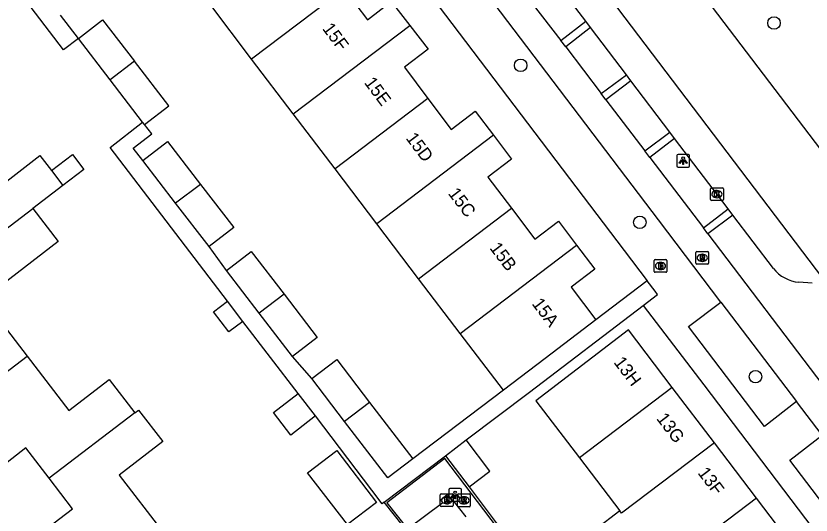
# Model space of a CAD drawing. Extents: x 160026 to 161302, y 384757 to 385701.
# Drawn here: x 160308 to 160370.3, y 385602 to 385641.1 of the extents above; entities that cross this region are included whole.
import ezdxf

# ---------------------------------------------------------------- set-up
doc = ezdxf.new("R2010")
doc.units = 0
for name, color, linetype in [('IMGEO_Boom', 7, 'Continuous'), ('IMGEO_Brandkraan', 7, 'Continuous'), ('IMGEO_Fietspad_gesloten', 7, 'Continuous'), ('IMGEO_Kolk', 7, 'Continuous'), ('IMGEO_Lichtpunt', 7, 'Continuous'), ('IMGEO_Pand', 7, 'Continuous'), ('IMGEO_Pand_nummerreeks', 7, 'Continuous'), ('IMGEO_Parkeervlak_open', 7, 'Continuous'), ('IMGEO_Rijbaan_lokaal_gesloten', 7, 'Continuous'), ('IMGEO_Rijbaan_lokaal_open', 7, 'Continuous'), ('IMGEO_Rioolput', 7, 'Continuous'), ('IMGEO_Voetpad_halfverhard', 7, 'Continuous'), ('IMGEO_Voetpad_open', 7, 'Continuous')]:
    doc.layers.add(name, color=color, linetype=linetype)

msp = doc.modelspace()

# ---------------------------------------------------------------- linework, layer by layer
at = {"layer": 'IMGEO_Boom'}
for centre in [(160367.357, 385640.523), (160347.525, 385637.207), (160356.851, 385624.926), (160365.91, 385612.837)]:
    msp.add_circle(centre, 0.489, dxfattribs=at)
at = {"layer": 'IMGEO_Brandkraan'}
for p, q in [((160357.97, 385621.086), (160357.97, 385621.938)), ((160358.045, 385622.012), (160358.897, 385622.012)), ((160358.458, 385621.792), (160358.483, 385621.792)), ((160358.971, 385621.938), (160358.971, 385621.086)), ((160358.897, 385621.012), (160358.045, 385621.012)), ((160358.481, 385621.232), (160358.456, 385621.232))]:
    msp.add_line(p, q, dxfattribs=at)
for points in [[(160357.97, 385621.086), (160357.97, 385621.938)], [(160358.045, 385622.012), (160358.897, 385622.012)], [(160358.318, 385621.712), (160358.318, 385621.312), (160358.531, 385621.312)], [(160358.549, 385621.712), (160358.318, 385621.712)], [(160358.497, 385621.631), (160358.443, 385621.631), (160358.443, 385621.555)], [(160358.443, 385621.555), (160358.496, 385621.555)], [(160358.505, 385621.479), (160358.443, 385621.479), (160358.443, 385621.398)], [(160358.971, 385621.938), (160358.971, 385621.086)], [(160358.897, 385621.012), (160358.045, 385621.012)], [(160358.443, 385621.398), (160358.505, 385621.398)]]:
    msp.add_lwpolyline(points, dxfattribs=at)
for centre, radius, start, end in [((160358.047, 385621.936), 0.0765, 91.55205, 178.44795), ((160358.047, 385621.936), 0.0765, 91.55205, 178.44795), ((160358.498, 385621.593), 0.0379, 267.82845, 90.93552), ((160358.506, 385621.438), 0.0404, 269.87594, 90.50774), ((160358.553, 385621.567), 0.145, 59.4692, 91.53667), ((160358.578, 385621.614), 0.0922, 285.51372, 58.15012), ((160358.583, 385621.422), 0.105, 301.31148, 78.98903), ((160358.895, 385621.936), 0.0765, 1.55205, 88.44795), ((160358.895, 385621.936), 0.0765, 1.55205, 88.44795), ((160358.047, 385621.088), 0.0765, 181.55205, 268.44795), ((160358.047, 385621.088), 0.0765, 181.55205, 268.44795), ((160358.537, 385621.563), 0.251, 268.66757, 293.53466), ((160358.895, 385621.088), 0.0765, 271.55205, 358.44795), ((160358.895, 385621.088), 0.0765, 271.55205, 358.44795)]:
    msp.add_arc(centre, radius, start, end, dxfattribs=at)
for centre, major_axis, ratio, start_param, end_param in [((160358.457, 385621.512), (-0.387, 0.002), 0.722429, 4.712389, 7.853982), ((160358.482, 385621.512), (-0.39, 0.002), 0.717154, 1.570796, 4.712389)]:
    msp.add_ellipse(centre, major_axis=major_axis, ratio=ratio, start_param=start_param, end_param=end_param, dxfattribs=at)
at = {"layer": 'IMGEO_Fietspad_gesloten'}
for points in [[(160363.199, 385618.683), (160358.311, 385625.118), (160310.506, 385688.113)], [(160347.622, 385643.128), (160350.677, 385639.157)], [(160351.05, 385638.664), (160350.677, 385639.157)], [(160351.05, 385638.664), (160353.821, 385635.01)], [(160354.188, 385634.522), (160353.821, 385635.01)], [(160354.188, 385634.522), (160357.241, 385630.511)], [(160357.629, 385629.998), (160357.241, 385630.511)], [(160357.629, 385629.998), (160361.83, 385624.502)], [(160362.174, 385624.024), (160361.83, 385624.502)], [(160362.174, 385624.024), (160371.178, 385612.186)], [(160363.199, 385618.683), (160369.121, 385610.887)], [(160371.114, 385608.263), (160369.121, 385610.887)]]:
    msp.add_lwpolyline(points, dxfattribs=at)
at = {"layer": 'IMGEO_Kolk'}
for p, q in [((160362.388, 385626.706), (160362.388, 385627.558)), ((160362.463, 385627.632), (160363.315, 385627.632)), ((160362.876, 385627.412), (160362.901, 385627.412)), ((160363.389, 385627.558), (160363.389, 385626.706)), ((160363.315, 385626.632), (160362.463, 385626.632)), ((160362.899, 385626.852), (160362.874, 385626.852))]:
    msp.add_line(p, q, dxfattribs=at)
for points in [[(160362.388, 385626.706), (160362.388, 385627.558)], [(160362.463, 385627.632), (160363.315, 385627.632)], [(160362.709, 385627.332), (160362.832, 385627.332), (160362.832, 385627.181), (160362.962, 385627.332), (160363.126, 385627.332), (160362.98, 385627.181), (160363.133, 385626.932), (160362.981, 385626.932), (160362.896, 385627.096), (160362.832, 385627.029), (160362.832, 385626.932), (160362.709, 385626.932), (160362.709, 385627.332)], [(160363.389, 385627.558), (160363.389, 385626.706)], [(160363.315, 385626.632), (160362.463, 385626.632)]]:
    msp.add_lwpolyline(points, dxfattribs=at)
for centre, start, end in [((160362.465, 385627.556), 91.55205, 178.44795), ((160362.465, 385627.556), 91.55205, 178.44795), ((160363.313, 385627.556), 1.55205, 88.44795), ((160363.313, 385627.556), 1.55205, 88.44795), ((160362.465, 385626.708), 181.55205, 268.44795), ((160362.465, 385626.708), 181.55205, 268.44795), ((160363.313, 385626.708), 271.55205, 358.44795), ((160363.313, 385626.708), 271.55205, 358.44795)]:
    msp.add_arc(centre, 0.0765, start, end, dxfattribs=at)
for centre, major_axis, ratio, start_param, end_param in [((160362.875, 385627.132), (-0.387, 0.002), 0.722429, 4.712389, 7.853982), ((160362.9, 385627.132), (-0.39, 0.002), 0.717154, 1.570796, 4.712389)]:
    msp.add_ellipse(centre, major_axis=major_axis, ratio=ratio, start_param=start_param, end_param=end_param, dxfattribs=at)
at = {"layer": 'IMGEO_Lichtpunt'}
for p, q in [((160360.65, 385630.24), (160359.842, 385630.24)), ((160360.65, 385630.24), (160359.842, 385630.24)), ((160359.748, 385630.145), (160359.748, 385629.338)), ((160359.748, 385630.145), (160359.748, 385629.338)), ((160360.744, 385629.338), (160360.744, 385630.145)), ((160360.744, 385629.338), (160360.744, 385630.145)), ((160359.842, 385629.244), (160360.65, 385629.244)), ((160359.842, 385629.244), (160360.65, 385629.244)), ((160342.796, 385604.082), (160341.988, 385604.082)), ((160342.796, 385604.082), (160341.988, 385604.082)), ((160341.894, 385603.987), (160341.894, 385603.18)), ((160341.894, 385603.987), (160341.894, 385603.18)), ((160342.89, 385603.18), (160342.89, 385603.987)), ((160342.89, 385603.18), (160342.89, 385603.987)), ((160341.988, 385603.086), (160342.796, 385603.086)), ((160341.988, 385603.086), (160342.796, 385603.086))]:
    msp.add_line(p, q, dxfattribs=at)
for points in [[(160360.122, 385629.809), (160360.161, 385629.781), (160359.973, 385629.519), (160359.935, 385629.546), (160360.122, 385629.809)], [(160360.224, 385629.761), (160360.271, 385629.761), (160360.271, 385629.439), (160360.224, 385629.439), (160360.224, 385629.761)], [(160360.334, 385629.781), (160360.372, 385629.808), (160360.559, 385629.546), (160360.52, 385629.518), (160360.334, 385629.781)], [(160342.268, 385603.651), (160342.307, 385603.623), (160342.119, 385603.361), (160342.081, 385603.388), (160342.268, 385603.651)], [(160342.37, 385603.603), (160342.417, 385603.603), (160342.417, 385603.281), (160342.37, 385603.281), (160342.37, 385603.603)], [(160342.48, 385603.623), (160342.518, 385603.65), (160342.705, 385603.388), (160342.666, 385603.36), (160342.48, 385603.623)]]:
    msp.add_lwpolyline(points, dxfattribs=at)
for centre in [(160360.247, 385629.943), (160342.393, 385603.785)]:
    msp.add_circle(centre, 0.0994, dxfattribs=at)
for centre, start, end in [((160359.842, 385630.145), 90, 180), ((160359.842, 385630.145), 90, 180), ((160360.65, 385630.145), 0, 90), ((160360.65, 385630.145), 0, 90), ((160359.842, 385629.338), 180, 270), ((160359.842, 385629.338), 180, 270), ((160360.65, 385629.338), 270, 0), ((160360.65, 385629.338), 270, 360), ((160341.988, 385603.987), 90, 180), ((160341.988, 385603.987), 90, 180), ((160342.796, 385603.987), 0, 90), ((160342.796, 385603.987), 0, 90), ((160341.988, 385603.18), 180, 270), ((160341.988, 385603.18), 180, 270), ((160342.796, 385603.18), 270, 0), ((160342.796, 385603.18), 270, 360)]:
    msp.add_arc(centre, 0.0946, start, end, dxfattribs=at)
at = {"layer": 'IMGEO_Pand'}
for points in [[(160333.716, 385643.211), (160326.472, 385637.707)], [(160333.716, 385643.211), (160335.54, 385640.777), (160337.402, 385642.208), (160338.843, 385640.34)], [(160326.472, 385637.707), (160323.198, 385642.016)], [(160312.907, 385639.319), (160314.805, 385640.777), (160317.297, 385637.532)], [(160329.732, 385633.417), (160338.843, 385640.34)], [(160338.843, 385640.34), (160340.286, 385638.468), (160338.43, 385637.057), (160340.256, 385634.621)], [(160315.392, 385636.084), (160312.907, 385639.319)], [(160329.732, 385633.417), (160326.472, 385637.707)], [(160317.297, 385637.532), (160315.392, 385636.084)], [(160318.082, 385632.582), (160319.98, 385634.04), (160317.297, 385637.532)], [(160317.936, 385632.772), (160315.392, 385636.084)], [(160340.256, 385634.621), (160333.005, 385629.11)], [(160340.256, 385634.621), (160342.081, 385632.186), (160343.961, 385633.615), (160345.391, 385631.741)], [(160333.005, 385629.11), (160329.732, 385633.417)], [(160318.082, 385632.582), (160317.936, 385632.772)], [(160302.791, 385631.71), (160306.187, 385627.292), (160307.543, 385628.335), (160309.895, 385630.144), (160310.796, 385628.972)], [(160345.391, 385631.741), (160336.272, 385624.811)], [(160345.391, 385631.741), (160346.821, 385629.866), (160344.955, 385628.449), (160346.797, 385626.029)], [(160317.96, 385629.756), (160319.897, 385631.244), (160322.468, 385627.897)], [(160310.796, 385628.972), (160312.447, 385630.242), (160313.348, 385629.07), (160311.692, 385627.807)], [(160320.523, 385626.419), (160317.96, 385629.756)], [(160310.796, 385628.972), (160311.692, 385627.807)], [(160336.272, 385624.811), (160333.005, 385629.11)], [(160311.692, 385627.807), (160309.333, 385626.007)], [(160322.468, 385627.897), (160320.523, 385626.419)], [(160322.468, 385627.897), (160325.072, 385624.507), (160323.135, 385623.019)], [(160304.438, 385622.272), (160309.333, 385626.007)], [(160309.333, 385626.007), (160311.323, 385623.421), (160305.467, 385618.916), (160308.897, 385614.457)], [(160323.135, 385623.019), (160320.523, 385626.419)], [(160339.538, 385620.513), (160346.797, 385626.029)], [(160346.797, 385626.029), (160348.638, 385623.609), (160350.476, 385625.024), (160351.908, 385623.142)], [(160339.538, 385620.513), (160336.272, 385624.811)], [(160342.799, 385616.22), (160351.908, 385623.142)], [(160351.908, 385623.142), (160353.34, 385621.262), (160351.488, 385619.842), (160353.419, 385617.289)], [(160324.5, 385621.15), (160326.437, 385622.638), (160329.008, 385619.291)], [(160327.063, 385617.813), (160324.5, 385621.15)], [(160342.799, 385616.22), (160339.538, 385620.513)], [(160329.008, 385619.291), (160327.063, 385617.813)], [(160329.008, 385619.291), (160331.612, 385615.901), (160329.675, 385614.413)], [(160325.773, 385617.171), (160324.685, 385616.343), (160323.483, 385617.925), (160324.572, 385618.752)], [(160325.773, 385617.171), (160324.572, 385618.752)], [(160329.675, 385614.413), (160327.063, 385617.813)], [(160353.419, 385617.289), (160349.44, 385614.262), (160346.175, 385611.778)], [(160359.393, 385611.995), (160355.966, 385616.506), (160348.715, 385610.962), (160352.125, 385606.481)], [(160346.175, 385611.778), (160342.799, 385616.22)], [(160301, 385608.423), (160308.897, 385614.457)], [(160308.897, 385614.457), (160312.174, 385610.197), (160315.328, 385612.623), (160317.324, 385610.007)], [(160331.18, 385612.687), (160333.126, 385614.18), (160335.7, 385610.825)], [(160333.747, 385609.341), (160331.18, 385612.687)], [(160331.468, 385609.765), (160329.527, 385608.275), (160328.183, 385610.027), (160330.124, 385611.516)], [(160331.468, 385609.765), (160330.124, 385611.516)], [(160359.393, 385611.995), (160352.125, 385606.481)], [(160362.684, 385607.665), (160359.393, 385611.995)], [(160335.7, 385610.825), (160333.747, 385609.341)], [(160335.7, 385610.825), (160339.082, 385606.417)], [(160317.324, 385610.007), (160310.618, 385604.891)], [(160317.324, 385610.007), (160317.614, 385610.229), (160319.515, 385607.757), (160316.099, 385605.131), (160319.513, 385600.691)], [(160339.082, 385606.417), (160337.136, 385604.924), (160333.747, 385609.341)], [(160310.618, 385604.891), (160308.794, 385607.281), (160304.889, 385604.212), (160304.493, 385603.9), (160302.815, 385606.035), (160302.149, 385605.501), (160300.431, 385607.688), (160301.173, 385608.223), (160301, 385608.423)], [(160341.636, 385606.648), (160343.269, 385607.886)], [(160343.487, 385604.208), (160345.122, 385605.441), (160343.269, 385607.886)], [(160362.684, 385607.665), (160355.419, 385602.153), (160355.285, 385602.329)], [(160365.973, 385603.336), (160362.684, 385607.665)], [(160330.855, 385605.327), (160333.13, 385607.073), (160336.251, 385603.004), (160333.976, 385601.259), (160330.855, 385605.327)], [(160341.636, 385606.648), (160343.487, 385604.208)], [(160352.125, 385606.481), (160355.285, 385602.329)], [(160309.565, 385593.09), (160309.408, 385593.284), (160308.732, 385592.741), (160307.05, 385594.94), (160307.745, 385595.486), (160306.108, 385597.627), (160308.494, 385599.459), (160312.447, 385602.494), (160310.618, 385604.891)], [(160365.973, 385603.336), (160357.754, 385597.099), (160357.918, 385596.882)], [(160369.269, 385598.998), (160365.973, 385603.336)], [(160355.285, 385602.329), (160353.379, 385600.881), (160356.965, 385596.161), (160357.918, 385596.882)]]:
    msp.add_lwpolyline(points, dxfattribs=at)
at = {"layer": 'IMGEO_Parkeervlak_open'}
for points in [[(160352.617, 385640.669), (160349.604, 385644.64)], [(160355.798, 385636.479), (160352.984, 385640.186)], [(160359.209, 385631.983), (160356.155, 385636.007)], [(160363.768, 385625.976), (160359.577, 385631.498)], [(160367.311, 385621.308), (160364.141, 385625.485)], [(160370.34, 385620.162), (160369.298, 385620.23)]]:
    msp.add_lwpolyline(points, dxfattribs=at)
msp.add_arc((160369.575, 385623.112), 2.895, 218.53758, 264.50042, dxfattribs=at)
at = {"layer": 'IMGEO_Rijbaan_lokaal_gesloten'}
for points in [[(160324.585, 385689.503), (160330.421, 385683.888), (160331.661, 385682.37), (160336.501, 385675.963), (160379.955, 385618.832)], [(160322.032, 385685.289), (160372.218, 385619.145)]]:
    msp.add_lwpolyline(points, dxfattribs=at)
at = {"layer": 'IMGEO_Rijbaan_lokaal_open'}
for points in [[(160349.474, 385558.469), (160351.627, 385555.623), (160348.024, 385552.898), (160357.777, 385540.109), (160358.779, 385540.873), (160350.748, 385551.403), (160370.389, 385566.311), (160371.635, 385564.682), (160382.568, 385572.942), (160381.813, 385573.951), (160371.94, 385566.485), (160341.599, 385606.436), (160337.058, 385602.973), (160338.663, 385600.921)], [(160338.663, 385600.921), (160341.436, 385603.006), (160341.266, 385603.206), (160341.781, 385603.625), (160342.18, 385603.096), (160342.247, 385603.128), (160343.232, 385601.861)]]:
    msp.add_lwpolyline(points, dxfattribs=at)
at = {"layer": 'IMGEO_Rioolput'}
for p, q in [((160361.238, 385621.719), (160361.238, 385622.571)), ((160361.313, 385622.645), (160362.165, 385622.645)), ((160361.726, 385622.425), (160361.751, 385622.425)), ((160362.239, 385622.571), (160362.239, 385621.719)), ((160362.165, 385621.645), (160361.313, 385621.645)), ((160361.749, 385621.865), (160361.724, 385621.865)), ((160341.238, 385602.746), (160341.238, 385603.598)), ((160341.313, 385603.672), (160342.165, 385603.672)), ((160341.726, 385603.452), (160341.751, 385603.452)), ((160342.239, 385603.598), (160342.239, 385602.746)), ((160342.583, 385602.734), (160342.583, 385603.586)), ((160342.658, 385603.66), (160343.51, 385603.66)), ((160343.071, 385603.44), (160343.096, 385603.44)), ((160343.584, 385603.586), (160343.584, 385602.734)), ((160341.749, 385602.892), (160341.724, 385602.892)), ((160343.094, 385602.88), (160343.069, 385602.88)), ((160342.165, 385602.672), (160341.313, 385602.672)), ((160343.51, 385602.66), (160342.658, 385602.66))]:
    msp.add_line(p, q, dxfattribs=at)
for points in [[(160361.238, 385621.719), (160361.238, 385622.571)], [(160361.313, 385622.645), (160362.165, 385622.645)], [(160361.827, 385622.343), (160361.575, 385622.345), (160361.575, 385621.945)], [(160361.575, 385621.945), (160361.699, 385621.945), (160361.699, 385622.107), (160361.71, 385622.107)], [(160361.753, 385622.264), (160361.699, 385622.264), (160361.699, 385622.183)], [(160361.699, 385622.183), (160361.751, 385622.183)], [(160361.757, 385622.078), (160361.828, 385621.945), (160361.968, 385621.945), (160361.903, 385622.071)], [(160362.239, 385622.571), (160362.239, 385621.719)], [(160362.165, 385621.645), (160361.313, 385621.645)], [(160341.238, 385602.746), (160341.238, 385603.598)], [(160341.313, 385603.672), (160342.165, 385603.672)], [(160342.239, 385603.598), (160342.239, 385602.746)], [(160342.583, 385602.734), (160342.583, 385603.586)], [(160342.658, 385603.66), (160343.51, 385603.66)], [(160343.584, 385603.586), (160343.584, 385602.734)], [(160341.827, 385603.37), (160341.575, 385603.372), (160341.575, 385602.972)], [(160341.575, 385602.972), (160341.699, 385602.972), (160341.699, 385603.134), (160341.71, 385603.134)], [(160341.753, 385603.291), (160341.699, 385603.291), (160341.699, 385603.21)], [(160341.699, 385603.21), (160341.751, 385603.21)], [(160341.757, 385603.105), (160341.828, 385602.972), (160341.968, 385602.972), (160341.903, 385603.098)], [(160343.172, 385603.358), (160342.92, 385603.36), (160342.92, 385602.96)], [(160342.92, 385602.96), (160343.044, 385602.96), (160343.044, 385603.122), (160343.055, 385603.122)], [(160343.098, 385603.279), (160343.044, 385603.279), (160343.044, 385603.198)], [(160343.044, 385603.198), (160343.096, 385603.198)], [(160343.102, 385603.093), (160343.173, 385602.96), (160343.313, 385602.96), (160343.248, 385603.086)], [(160342.165, 385602.672), (160341.313, 385602.672)], [(160343.51, 385602.66), (160342.658, 385602.66)]]:
    msp.add_lwpolyline(points, dxfattribs=at)
for centre, radius, start, end in [((160361.315, 385622.569), 0.0765, 91.55205, 178.44795), ((160361.315, 385622.569), 0.0765, 91.55205, 178.44795), ((160361.709, 385622.054), 0.0533, 26.02933, 88.69889), ((160361.735, 385622.372), 0.19, 274.7715, 282.96867), ((160361.759, 385622.168), 0.0964, 77.00612, 93.18647), ((160361.773, 385622.225), 0.0378, 276.66336, 79.67722), ((160361.826, 385622.233), 0.109, 350.36119, 89.41601), ((160361.824, 385622.233), 0.112, 277.58423, 350.98172), ((160361.808, 385622.018), 0.108, 29.51342, 73.79051), ((160362.163, 385622.569), 0.0765, 1.55205, 88.44795), ((160362.163, 385622.569), 0.0765, 1.55205, 88.44795), ((160361.315, 385621.721), 0.0765, 181.55205, 268.44795), ((160361.315, 385621.721), 0.0765, 181.55205, 268.44795), ((160362.163, 385621.721), 0.0765, 271.55205, 358.44795), ((160362.163, 385621.721), 0.0765, 271.55205, 358.44795), ((160341.315, 385603.596), 0.0765, 91.55205, 178.44795), ((160341.315, 385603.596), 0.0765, 91.55205, 178.44795), ((160342.163, 385603.596), 0.0765, 1.55205, 88.44795), ((160342.163, 385603.596), 0.0765, 1.55205, 88.44795), ((160342.66, 385603.584), 0.0765, 91.55205, 178.44795), ((160342.66, 385603.584), 0.0765, 91.55205, 178.44795), ((160343.508, 385603.584), 0.0765, 1.55205, 88.44795), ((160343.508, 385603.584), 0.0765, 1.55205, 88.44795), ((160341.709, 385603.081), 0.0533, 26.02933, 88.69889), ((160341.735, 385603.399), 0.19, 274.7715, 282.96867), ((160341.759, 385603.195), 0.0964, 77.00612, 93.18647), ((160341.773, 385603.252), 0.0378, 276.66336, 79.67722), ((160341.826, 385603.26), 0.109, 350.36119, 89.41601), ((160341.824, 385603.26), 0.112, 277.58423, 350.98172), ((160341.808, 385603.045), 0.108, 29.51342, 73.79051), ((160343.054, 385603.069), 0.0533, 26.02933, 88.69889), ((160343.08, 385603.387), 0.19, 274.7715, 282.96867), ((160343.104, 385603.183), 0.0964, 77.00612, 93.18647), ((160343.118, 385603.24), 0.0378, 276.66336, 79.67722), ((160343.171, 385603.248), 0.109, 350.36119, 89.41601), ((160343.169, 385603.248), 0.112, 277.58423, 350.98172), ((160343.153, 385603.033), 0.108, 29.51342, 73.79051), ((160341.315, 385602.748), 0.0765, 181.55205, 268.44795), ((160341.315, 385602.748), 0.0765, 181.55205, 268.44795), ((160342.163, 385602.748), 0.0765, 271.55205, 358.44795), ((160342.163, 385602.748), 0.0765, 271.55205, 358.44795), ((160342.66, 385602.736), 0.0765, 181.55205, 268.44795), ((160342.66, 385602.736), 0.0765, 181.55205, 268.44795), ((160343.508, 385602.736), 0.0765, 271.55205, 358.44795), ((160343.508, 385602.736), 0.0765, 271.55205, 358.44795)]:
    msp.add_arc(centre, radius, start, end, dxfattribs=at)
for centre, major_axis, ratio, start_param, end_param in [((160361.725, 385622.145), (-0.387, 0.002), 0.722429, 4.712389, 7.853982), ((160361.75, 385622.145), (-0.39, 0.002), 0.717154, 1.570796, 4.712389), ((160341.725, 385603.172), (-0.387, 0.002), 0.722429, 4.712389, 7.853982), ((160341.75, 385603.172), (-0.39, 0.002), 0.717154, 1.570796, 4.712389), ((160343.07, 385603.16), (-0.387, 0.002), 0.722429, 4.712389, 7.853982), ((160343.095, 385603.16), (-0.39, 0.002), 0.717154, 1.570796, 4.712389)]:
    msp.add_ellipse(centre, major_axis=major_axis, ratio=ratio, start_param=start_param, end_param=end_param, dxfattribs=at)
at = {"layer": 'IMGEO_Voetpad_halfverhard'}
for points in [[(160343.487, 385604.208), (160347.015, 385599.531)], [(160324.642, 385590.935), (160326.84, 385592.599), (160338.242, 385601.232), (160336.845, 385603.015)]]:
    msp.add_lwpolyline(points, dxfattribs=at)
at = {"layer": 'IMGEO_Voetpad_open'}
for points in [[(160309.31, 385683.738), (160355.614, 385622.731), (160357.428, 385620.349)], [(160312.907, 385639.319), (160311.734, 385638.418), (160304.386, 385648.058), (160298.909, 385655.242)], [(160312.907, 385639.319), (160311.522, 385641.152)], [(160350.677, 385639.157), (160352.617, 385640.669)], [(160352.984, 385640.186), (160351.05, 385638.664)], [(160352.984, 385640.186), (160352.617, 385640.669)], [(160353.821, 385635.01), (160355.798, 385636.479)], [(160356.155, 385636.007), (160355.798, 385636.479)], [(160356.155, 385636.007), (160354.188, 385634.522)], [(160324.572, 385618.752), (160315.41, 385630.783), (160317.936, 385632.772)], [(160317.96, 385629.756), (160317.211, 385630.731), (160318.653, 385631.838), (160318.082, 385632.582)], [(160357.241, 385630.511), (160359.209, 385631.983)], [(160359.577, 385631.498), (160357.629, 385629.998)], [(160359.577, 385631.498), (160359.209, 385631.983)], [(160361.83, 385624.502), (160363.768, 385625.976)], [(160364.141, 385625.485), (160363.768, 385625.976)], [(160364.141, 385625.485), (160362.174, 385624.024)], [(160324.5, 385621.15), (160323.135, 385623.019)], [(160357.428, 385620.349), (160353.419, 385617.289)], [(160357.125, 385618.422), (160358.245, 385619.276), (160358.041, 385619.543), (160357.428, 385620.349)], [(160343.269, 385607.886), (160348.207, 385611.63), (160357.125, 385618.422)], [(160357.125, 385618.422), (160361.856, 385612.196), (160387.38, 385578.566), (160387.517, 385578.387), (160393.142, 385571.008), (160399.19, 385563.077)], [(160369.121, 385610.887), (160366.6, 385608.954), (160360.668, 385616.767), (160363.199, 385618.683)], [(160330.124, 385611.516), (160325.773, 385617.171)], [(160331.18, 385612.687), (160329.675, 385614.413)], [(160346.175, 385611.778), (160339.082, 385606.417)], [(160336.845, 385603.015), (160336.693, 385602.9), (160335.882, 385603.962), (160331.468, 385609.765)], [(160391.068, 385581.993), (160388.538, 385580.086), (160368.602, 385606.312), (160371.114, 385608.263)], [(160336.845, 385603.015), (160341.636, 385606.648)]]:
    msp.add_lwpolyline(points, dxfattribs=at)

# ---------------------------------------------------------------- texts
at = {"layer": 'IMGEO_Pand_nummerreeks'}
for s, rotation, p in [('15F', 306.85483, (160331.961, 385640.083)), ('15E', 306.85296, (160335.238, 385635.847)), ('15D', 306.85296, (160338.492, 385631.506)), ('15C', 307.26934, (160341.801, 385627.177)), ('15B', 307.26934, (160345.053, 385622.904)), ('15A', 307.10259, (160348.358, 385618.543)), ('13H', 307.23059, (160354.764, 385613.956)), ('13G', 307.23059, (160358.109, 385609.552)), ('13F', 307.23059, (160361.339, 385605.303))]:
    msp.add_text(s, height=1, rotation=rotation, dxfattribs=at).set_placement(p)

doc.saveas('drawing.dxf')
